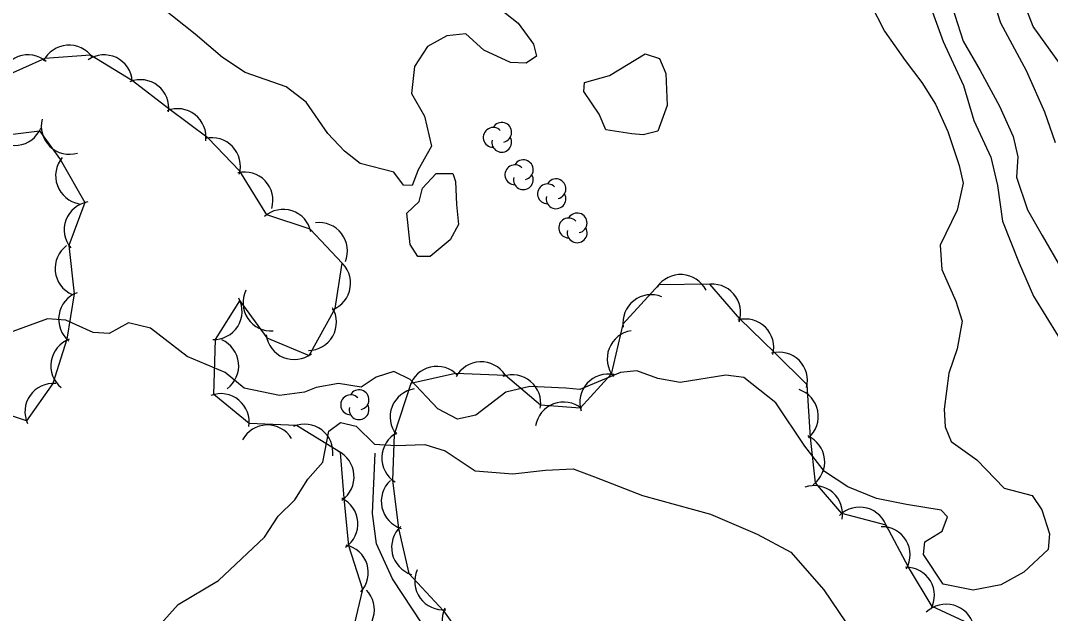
# Model space of a CAD drawing. Extents: x 646142 to 649934, y 5874075 to 5876351.
# Drawn here: x 647646.7 to 647755.7, y 5875740.3 to 5875803 of the extents above; entities that cross this region are included whole.
import ezdxf

# ---------------------------------------------------------------- set-up
doc = ezdxf.new("R2010")
doc.units = 0
for name, color, linetype in [('Niveau 1', 7, 'Continuous'), ('Niveau 2', 7, 'Continuous'), ('Niveau 22', 7, 'Continuous'), ('Niveau 44', 7, 'Continuous')]:
    doc.layers.add(name, color=color, linetype=linetype)

msp = doc.modelspace()

# ---------------------------------------------------------------- linework, layer by layer
at = {"layer": 'Niveau 1'}
for points in [[(647821.93, 5875739.84), (647817.75, 5875741.23), (647815.11, 5875743.49), (647812.08, 5875749.39), (647811.41, 5875752.95), (647809.7, 5875754.25), (647806.47, 5875755.27), (647803.57, 5875755.73), (647798.22, 5875758.87), (647788.33, 5875763.62), (647782.88, 5875767.44), (647777.77, 5875772.67), (647770.65, 5875777.17), (647764.69, 5875784.62), (647764.36, 5875788.96), (647762.99, 5875792.64), (647759.43, 5875796.38), (647757, 5875798.14), (647753.91, 5875802.44), (647753.26, 5875804.17), (647753.71, 5875808.1), (647753.47, 5875811.18), (647749.92, 5875814.12)], [(647697.38, 5875804.38), (647699.39, 5875802.77), (647701.01, 5875800.55), (647701.35, 5875799.28), (647700.23, 5875798.54), (647698.59, 5875798.6), (647695.76, 5875799.9), (647693.85, 5875801.64), (647691.83, 5875801.43), (647689.79, 5875800.32), (647688.41, 5875798.19), (647688.11, 5875795.33), (647689.47, 5875792.91), (647690.21, 5875789.76), (647688.81, 5875787.24), (647688.17, 5875785.59), (647687.27, 5875785.61), (647686.24, 5875786.98), (647682.65, 5875787.91), (647681, 5875789.22), (647679.24, 5875791.08), (647676.96, 5875794.42), (647674.83, 5875796.02), (647670.5, 5875797.56), (647668.1, 5875799.13), (647665.21, 5875801.62), (647661.61, 5875804.48)], [(647711.43, 5875791.07), (647708.69, 5875791.47), (647707.96, 5875793.15), (647706.33, 5875795.54), (647706.41, 5875796.51), (647709.05, 5875797.23), (647712.85, 5875799.54), (647714.36, 5875799.02), (647715.02, 5875797.44), (647715.16, 5875794.06), (647714.17, 5875791.35), (647712.63, 5875790.96), (647711.43, 5875791.07)], [(647689.27, 5875785.3), (647690.71, 5875786.86), (647692.46, 5875786.87), (647692.77, 5875786), (647692.88, 5875783.57), (647693.08, 5875781.44), (647692.21, 5875779.82), (647690.06, 5875778.07), (647688.76, 5875778.05), (647687.97, 5875779.33), (647687.6, 5875782.64), (647688.9, 5875783.9), (647689.27, 5875785.3)]]:
    msp.add_lwpolyline(points, dxfattribs=at)
at = {"layer": 'Niveau 2'}
for points in [[(647756.27, 5875790.11), (647755.17, 5875793.34), (647753.23, 5875797.72), (647750.49, 5875802.78), (647749.36, 5875806.3), (647748.16, 5875810.05), (647746.85, 5875812.18), (647742.08, 5875816), (647739.21, 5875820.49)], [(647742.17, 5875806.99), (647744.38, 5875800.85), (647746.56, 5875796.18), (647747.64, 5875792.48), (647749.42, 5875788.57), (647750.15, 5875785.58), (647750.67, 5875781.82), (647752.44, 5875777.35), (647753.95, 5875773.86), (647756.55, 5875769.64)], [(647744.74, 5875806.4), (647746.5, 5875800.88), (647748.31, 5875797.76), (647750.37, 5875793.99), (647751.8, 5875790.78), (647752.28, 5875788.61), (647752.14, 5875786.48), (647753.31, 5875783.02), (647754.87, 5875780.28), (647756.96, 5875776.68)], [(647736.65, 5875804.9), (647738.17, 5875801.93), (647740.38, 5875798.81), (647742.13, 5875796.49), (647743.58, 5875794.2)], [(647743.58, 5875794.2), (647744.87, 5875791.32), (647746.1, 5875787.7), (647746.51, 5875785.82), (647745.86, 5875782.97), (647744.06, 5875779.27), (647744.24, 5875776.68), (647745.74, 5875773.32), (647746.39, 5875771.23), (647745.87, 5875768.28), (647744.98, 5875765.7), (647744.48, 5875761.9), (647744.6, 5875760.04), (647745.25, 5875758.47), (647747.97, 5875756.53), (647750.85, 5875753.54), (647753.8, 5875752.76), (647754.85, 5875751.23), (647755.65, 5875748.7), (647755.52, 5875747.04), (647752.92, 5875744.63), (647750.5, 5875743.3), (647747.56, 5875742.72), (647744.39, 5875743.36), (647742.3, 5875746.49), (647742.45, 5875747.86), (647744.27, 5875748.96), (647744.86, 5875750.49), (647744.17, 5875751.21), (647740.5, 5875751.8), (647737.34, 5875752.44), (647734.29, 5875753.66), (647731.82, 5875755.28), (647729.76, 5875757.96), (647726.68, 5875762.58), (647723.27, 5875765.24), (647721.38, 5875765.5), (647716.53, 5875764.72), (647714.17, 5875765.16), (647711.95, 5875765.96), (647710.21, 5875765.78), (647705.92, 5875763.98), (647704.43, 5875764.11), (647700.63, 5875764.29), (647698.08, 5875763.69), (647694.92, 5875761.27), (647692.98, 5875760.85), (647690.9, 5875761.94), (647687.95, 5875765.04), (647686.23, 5875765.89), (647684.36, 5875765.3), (647682.77, 5875764.23), (647680.36, 5875764.61), (647678.02, 5875764.2), (647676.77, 5875763.68)], [(647676.77, 5875763.68), (647674.14, 5875763.35), (647670.39, 5875764.11), (647668.37, 5875765.77), (647664.36, 5875767.46), (647660.46, 5875770.47), (647658.15, 5875771.03), (647656.1, 5875769.91), (647654.39, 5875770.02), (647651.5, 5875771.32), (647649.56, 5875771.46), (647644.31, 5875769.56)], [(647672.55, 5875748.33), (647673.98, 5875750.57), (647675.74, 5875752.28), (647677.12, 5875754.47), (647678.7, 5875756.27), (647679.36, 5875759.57), (647680.57, 5875760.49), (647682.25, 5875760.09), (647684.18, 5875758.19), (647686.46, 5875758.03), (647689.5, 5875758.17), (647691.65, 5875757.48), (647694.85, 5875755.37), (647698.84, 5875755.04), (647702.3, 5875755.45), (647705.23, 5875755.58), (647707.46, 5875754.72), (647712.56, 5875752.75), (647719.75, 5875750.76), (647724.69, 5875748.66), (647728.26, 5875746.76), (647731.74, 5875742.75), (647735.6, 5875737.08), (647738.07, 5875734.21)], [(647630.13, 5875661.92), (647632.33, 5875664.95), (647636.25, 5875673.1), (647637.52, 5875677.65), (647640.8, 5875683.03), (647643.15, 5875688.08), (647645.76, 5875696.45), (647646.42, 5875703.82), (647646.98, 5875708.02), (647647.96, 5875709.7), (647651.44, 5875714.14), (647653.21, 5875719.42), (647653.15, 5875724.23), (647657.44, 5875731.53), (647660.05, 5875737.47), (647663.38, 5875741.21), (647667.66, 5875743.75), (647672.55, 5875748.33)]]:
    msp.add_lwpolyline(points, dxfattribs=at)
at = {"layer": 'Niveau 22'}
msp.add_lwpolyline([(647748.06, 5875704.18), (647741.83, 5875709.31), (647733, 5875713.27), (647725.63, 5875716.03), (647720.25, 5875717.97), (647714.69, 5875719.44), (647711.41, 5875720.69), (647705.48, 5875723.82), (647702.57, 5875725.9), (647700.09, 5875728.26), (647695.16, 5875732.62), (647691.77, 5875736.36), (647689.24, 5875739.16), (647686.08, 5875743.94), (647684.38, 5875747.62), (647683.97, 5875750.86), (647684.27, 5875757.25)], dxfattribs=at)
at = {"layer": 'Niveau 44'}
for points in [[(647681.75, 5875737.74), (647682.94, 5875742.78), (647681.48, 5875747.41), (647680.98, 5875752.46), (647680.59, 5875757.3), (647675.91, 5875760.18), (647670.91, 5875760.36), (647667.16, 5875763.44), (647667.36, 5875769.27), (647669.94, 5875773.38), (647672.77, 5875769.46), (647677.25, 5875767.59), (647680.02, 5875772.56), (647680.77, 5875777.35), (647677.38, 5875780.96), (647672.77, 5875782.48), (647669.93, 5875787.09), (647666.58, 5875790.61), (647662.4, 5875793.69), (647658.57, 5875796.68), (647654.13, 5875799.39), (647649.28, 5875799.04), (647644.56, 5875796.9)], [(647643.89, 5875790.78), (647648.71, 5875791.37), (647650.93, 5875788.29), (647653.53, 5875783.77), (647651.83, 5875779.22), (647652.4, 5875774.11), (647651.6, 5875769.32), (647650.11, 5875764.63), (647647.33, 5875760.65), (647641.84, 5875762.48)], [(647747.57, 5875739), (647743.23, 5875740.99), (647740.73, 5875745.15), (647738.35, 5875749.6), (647733.66, 5875750.85), (647730.87, 5875754.09), (647730.34, 5875758.91), (647729.99, 5875764.48), (647726.53, 5875767.89), (647722.86, 5875771.47), (647719.68, 5875775.13), (647714.28, 5875775.05), (647710.49, 5875770.9), (647709.23, 5875765.6), (647705.97, 5875762.01), (647701.77, 5875762.33), (647698.06, 5875765.45), (647692.76, 5875765.69), (647688.03, 5875764.6), (647686.28, 5875759.22), (647686.1, 5875754.37), (647686.74, 5875749.24), (647687.8, 5875744.5), (647691.5, 5875740.52), (647694.32, 5875736.57)]]:
    msp.add_lwpolyline(points, dxfattribs=at)
for centre, radius, start, end in [((647651.83, 5875797.45), 3, 34.1721, 154.1501), ((647647.5, 5875796.42), 3, 50.1175, 170.0955), ((647655.55, 5875796.42), 3, 4.309, 124.2869), ((647659.4, 5875793.79), 3, 352.0453, 112.0232), ((647663.34, 5875790.72), 3, 352.0453, 112.0232), ((647651.9, 5875791.89), 3, 166.1015, 286.0794), ((647696.75, 5875790.68), 1.05, 44.1154, 269.804), ((647697.65, 5875791.21), 1.05, 282.2692, 149.7263), ((647646.09, 5875792.83), 3, 216.9142, 336.8921), ((647666.98, 5875787.64), 3, 343.5972, 103.5752), ((647697.65, 5875790.16), 1.05, 166.9369, 29.6212), ((647653.42, 5875786.61), 3, 140.0557, 260.0336), ((647699.04, 5875786.72), 1.05, 44.1154, 269.804), ((647699.94, 5875787.25), 1.05, 282.2692, 149.7263), ((647670.43, 5875784.01), 3, 343.5972, 103.5752), ((647699.94, 5875786.2), 1.05, 166.9369, 29.6212), ((647703.4, 5875785.23), 1.05, 282.2692, 149.7263), ((647702.5, 5875784.7), 1.05, 44.1154, 269.804), ((647703.4, 5875784.18), 1.05, 166.9369, 29.6212), ((647654.33, 5875780.88), 3, 99.5837, 219.5616), ((647674.52, 5875780.05), 3, 11.7402, 131.7182), ((647704.74, 5875781.09), 1.05, 44.1154, 269.804), ((647705.64, 5875781.62), 1.05, 282.2692, 149.7263), ((647678.32, 5875778.66), 3, 337.7067, 97.6846), ((647705.64, 5875780.57), 1.05, 166.9369, 29.6212), ((647653.36, 5875776.8), 3, 126.4854, 246.4634), ((647678.65, 5875775.23), 3, 291.1035, 51.0815), ((647716.6, 5875773.15), 3, 26.5903, 146.5683), ((647673.26, 5875773.17), 3, 154.0288, 274.0068), ((647719.94, 5875772.14), 3, 340.9732, 100.9512), ((647653.74, 5875771.42), 3, 110.4498, 230.4278), ((647667.16, 5875772.26), 3, 267.9185, 27.8964), ((647713.49, 5875771.02), 3, 68.3353, 188.3132), ((647677.15, 5875771.11), 3, 270.5939, 30.5719), ((647723.46, 5875768.44), 3, 345.448, 105.4259), ((647711.82, 5875767.24), 3, 98.9337, 218.9117), ((647652.91, 5875766.49), 3, 110.4498, 230.4278), ((647666.81, 5875766.49), 3, 306.0973, 66.0752), ((647675.69, 5875770.15), 3, 187.3084, 307.2864), ((647727.03, 5875764.93), 3, 345.448, 105.4259), ((647695.47, 5875763.91), 3, 32.3272, 152.3051), ((647690.79, 5875763.43), 3, 42.9752, 162.9531), ((647698.78, 5875762.54), 3, 349.8899, 109.8679), ((647708.91, 5875762.62), 3, 77.7767, 197.7546), ((647650.17, 5875761.63), 3, 85.0399, 205.0178), ((647667.92, 5875760.54), 3, 350.5425, 110.5204), ((647681.65, 5875762.36), 1.05, 44.1154, 269.804), ((647682.55, 5875762.89), 1.05, 282.2692, 149.7263), ((647688.83, 5875761.07), 3, 98.418, 218.396), ((647728.17, 5875761.13), 3, 311.0257, 71.0036), ((647682.55, 5875761.84), 1.05, 166.9369, 29.6212), ((647704.2, 5875759.65), 3, 50.7752, 170.7531), ((647672.85, 5875757.22), 3, 31.7456, 151.7235), ((647676.78, 5875757.31), 3, 352.8498, 112.8277), ((647687.95, 5875756.73), 3, 117.9136, 237.8915), ((647728.85, 5875756.31), 3, 306.2622, 66.2402), ((647679.02, 5875754.74), 3, 304.6225, 64.6005), ((647687.9, 5875752.13), 3, 132.6053, 252.5832), ((647730.74, 5875750.8), 3, 349.231, 109.209), ((647679.42, 5875749.75), 3, 304.6225, 64.6005), ((647735.55, 5875748.52), 3, 14.9934, 134.9714), ((647688.99, 5875747.26), 3, 132.6053, 252.5832), ((647737.89, 5875746.45), 3, 331.0521, 91.03), ((647680.53, 5875744.57), 3, 317.4556, 77.4336), ((647691.44, 5875743.64), 3, 155.6029, 275.5809), ((647740.47, 5875742.16), 3, 331.0521, 91.03), ((647681.17, 5875740.64), 3, 284.3056, 44.2835), ((647694.35, 5875739.57), 3, 155.6029, 275.5809), ((647744.71, 5875738.24), 3, 14.5435, 134.5214)]:
    msp.add_arc(centre, radius, start, end, dxfattribs=at)

doc.saveas('drawing.dxf')
